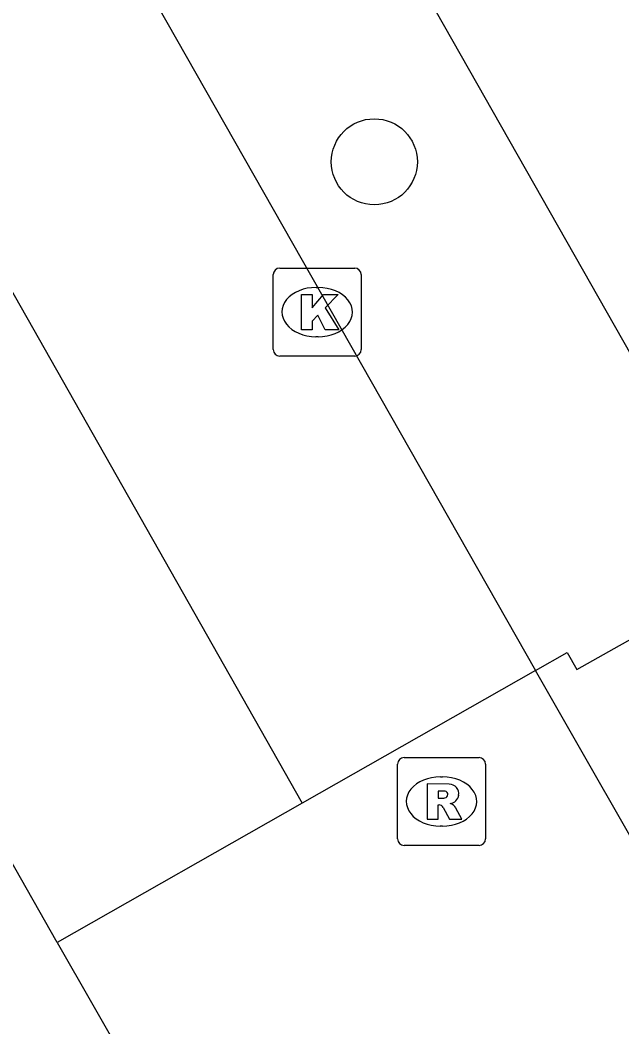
# Model space of a CAD drawing. Extents: x 161087 to 161922, y 382574 to 383873.
# Drawn here: x 161567.75 to 161574.59, y 383302.25 to 383313.69 of the extents above; entities that cross this region are included whole.
import ezdxf

# ---------------------------------------------------------------- set-up
doc = ezdxf.new("R2010")
doc.units = 0
for name, color, linetype in [('IMGEO_Boom', 7, 'Continuous'), ('IMGEO_Kolk', 7, 'Continuous'), ('IMGEO_OVBaan_gesloten', 7, 'Continuous'), ('IMGEO_Rijbaan_lokaal_gesloten', 7, 'Continuous'), ('IMGEO_Rijbaan_lokaal_open', 7, 'Continuous'), ('IMGEO_Rioolput', 7, 'Continuous'), ('IMGEO_Voetpad_open', 7, 'Continuous')]:
    doc.layers.add(name, color=color, linetype=linetype)

msp = doc.modelspace()

# ---------------------------------------------------------------- linework, layer by layer
at = {"layer": 'IMGEO_Boom'}
msp.add_circle((161571.774, 383312.078), 0.489, dxfattribs=at)
at = {"layer": 'IMGEO_Kolk'}
for p, q in [((161570.699, 383310.87), (161571.551, 383310.87)), ((161570.624, 383309.944), (161570.624, 383310.796)), ((161571.625, 383310.796), (161571.625, 383309.944)), ((161571.112, 383310.65), (161571.137, 383310.65)), ((161571.135, 383310.09), (161571.11, 383310.09)), ((161571.551, 383309.87), (161570.699, 383309.87))]:
    msp.add_line(p, q, dxfattribs=at)
for points in [[(161570.699, 383310.87), (161571.551, 383310.87)], [(161570.624, 383309.944), (161570.624, 383310.796)], [(161571.625, 383310.796), (161571.625, 383309.944)], [(161570.945, 383310.57), (161571.068, 383310.57), (161571.068, 383310.419), (161571.198, 383310.57), (161571.362, 383310.57), (161571.216, 383310.419), (161571.369, 383310.17), (161571.217, 383310.17), (161571.132, 383310.334), (161571.068, 383310.267), (161571.068, 383310.17), (161570.945, 383310.17), (161570.945, 383310.57)], [(161571.551, 383309.87), (161570.699, 383309.87)]]:
    msp.add_lwpolyline(points, dxfattribs=at)
for centre, start, end in [((161570.701, 383310.794), 91.552, 178.448), ((161570.701, 383310.794), 91.552, 178.448), ((161571.549, 383310.794), 1.552, 88.448), ((161571.549, 383310.794), 1.552, 88.448), ((161570.701, 383309.946), 181.552, 268.448), ((161570.701, 383309.946), 181.552, 268.448), ((161571.549, 383309.946), 271.552, 358.448), ((161571.549, 383309.946), 271.552, 358.448)]:
    msp.add_arc(centre, 0.0765, start, end, dxfattribs=at)
for centre, major_axis, ratio, start_param, end_param in [((161571.111, 383310.37), (-0.387, 0.002), 0.722429, 4.712389, 7.853982), ((161571.136, 383310.37), (-0.39, 0.002), 0.717154, 1.570796, 4.712389)]:
    msp.add_ellipse(centre, major_axis=major_axis, ratio=ratio, start_param=start_param, end_param=end_param, dxfattribs=at)
at = {"layer": 'IMGEO_OVBaan_gesloten'}
for points in [[(161539.097, 383360.976), (161570.954, 383304.79)], [(161568.168, 383303.206), (161563.305, 383311.777)], [(161570.954, 383304.79), (161568.168, 383303.206)]]:
    msp.add_lwpolyline(points, dxfattribs=at)
at = {"layer": 'IMGEO_Rijbaan_lokaal_gesloten'}
for points in [[(161553.532, 383341.596), (161573.605, 383306.298)], [(161573.605, 383306.298), (161570.954, 383304.79)]]:
    msp.add_lwpolyline(points, dxfattribs=at)
at = {"layer": 'IMGEO_Rijbaan_lokaal_open'}
for points in [[(161579.987, 383295.136), (161573.605, 383306.298)], [(161568.168, 383303.206), (161574.533, 383292.083)]]:
    msp.add_lwpolyline(points, dxfattribs=at)
at = {"layer": 'IMGEO_Rioolput'}
for p, q in [((161572.037, 383304.382), (161572.037, 383305.234)), ((161572.112, 383305.308), (161572.964, 383305.308)), ((161573.038, 383305.234), (161573.038, 383304.382)), ((161572.525, 383305.088), (161572.55, 383305.088)), ((161572.548, 383304.528), (161572.523, 383304.528)), ((161572.964, 383304.308), (161572.112, 383304.308))]:
    msp.add_line(p, q, dxfattribs=at)
for points in [[(161572.037, 383304.382), (161572.037, 383305.234)], [(161572.112, 383305.308), (161572.964, 383305.308)], [(161573.038, 383305.234), (161573.038, 383304.382)], [(161572.626, 383305.006), (161572.374, 383305.008), (161572.374, 383304.608)], [(161572.552, 383304.927), (161572.498, 383304.927), (161572.498, 383304.846)], [(161572.374, 383304.608), (161572.498, 383304.608), (161572.498, 383304.77), (161572.509, 383304.77)], [(161572.498, 383304.846), (161572.55, 383304.846)], [(161572.556, 383304.741), (161572.627, 383304.608), (161572.767, 383304.608), (161572.702, 383304.734)], [(161572.964, 383304.308), (161572.112, 383304.308)]]:
    msp.add_lwpolyline(points, dxfattribs=at)
for centre, radius, start, end in [((161572.114, 383305.232), 0.0765, 91.552, 178.448), ((161572.114, 383305.232), 0.0765, 91.552, 178.448), ((161572.962, 383305.232), 0.0765, 1.552, 88.448), ((161572.962, 383305.232), 0.0765, 1.552, 88.448), ((161572.625, 383304.896), 0.109, 350.3612, 89.416), ((161572.558, 383304.831), 0.0964, 77.0061, 93.1865), ((161572.572, 383304.888), 0.0378, 276.6634, 79.6772), ((161572.623, 383304.896), 0.112, 277.5842, 350.9817), ((161572.508, 383304.717), 0.0533, 26.0293, 88.6989), ((161572.534, 383305.035), 0.19, 274.7715, 282.9687), ((161572.607, 383304.681), 0.108, 29.5134, 73.7905), ((161572.114, 383304.384), 0.0765, 181.552, 268.448), ((161572.114, 383304.384), 0.0765, 181.552, 268.448), ((161572.962, 383304.384), 0.0765, 271.552, 358.448), ((161572.962, 383304.384), 0.0765, 271.552, 358.448)]:
    msp.add_arc(centre, radius, start, end, dxfattribs=at)
for centre, major_axis, ratio, start_param, end_param in [((161572.524, 383304.808), (-0.387, 0.002), 0.722429, 4.712389, 7.853982), ((161572.549, 383304.808), (-0.39, 0.002), 0.717154, 1.570796, 4.712389)]:
    msp.add_ellipse(centre, major_axis=major_axis, ratio=ratio, start_param=start_param, end_param=end_param, dxfattribs=at)
at = {"layer": 'IMGEO_Voetpad_open'}
msp.add_lwpolyline([(161573.605, 383306.298), (161573.964, 383306.503), (161574.074, 383306.308), (161576.085, 383307.436), (161555.931, 383342.902), (161553.532, 383341.596)], dxfattribs=at)

doc.saveas('drawing.dxf')
